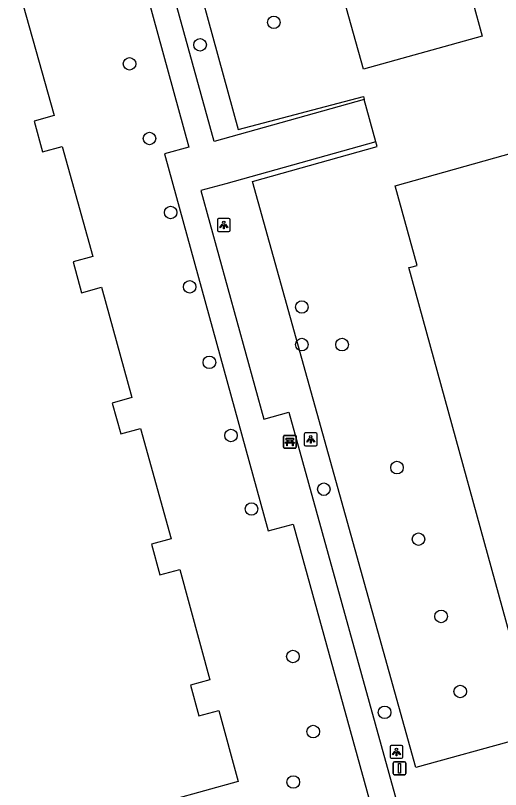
# Model space of a CAD drawing. Extents: x 159053 to 160041, y 380450 to 381422.
# Drawn here: x 159237.4 to 159275.2, y 381059.9 to 381120.2 of the extents above; entities that cross this region are included whole.
import ezdxf

# ---------------------------------------------------------------- set-up
doc = ezdxf.new("R2010")
doc.units = 0
for name, color, linetype in [('IMGEO_Bank', 7, 'Continuous'), ('IMGEO_Boom', 7, 'Continuous'), ('IMGEO_Groenvoorziening', 7, 'Continuous'), ('IMGEO_Hek', 7, 'Continuous'), ('IMGEO_Lichtpunt', 7, 'Continuous'), ('IMGEO_Pand', 7, 'Continuous'), ('IMGEO_Verkeersbordpaal', 7, 'Continuous'), ('IMGEO_Voetpad_open', 7, 'Continuous')]:
    doc.layers.add(name, color=color, linetype=linetype)

msp = doc.modelspace()

# ---------------------------------------------------------------- linework, layer by layer
at = {"layer": 'IMGEO_Bank'}
for p, q in [((159258.316, 381086.528), (159258.316, 381087.369)), ((159258.316, 381087.369), (159258.316, 381086.528)), ((159258.391, 381087.453), (159259.232, 381087.453)), ((159259.232, 381087.453), (159258.391, 381087.453)), ((159259.316, 381087.378), (159259.316, 381086.537)), ((159259.316, 381086.537), (159259.316, 381087.378)), ((159259.013, 381086.851), (159258.62, 381086.851)), ((159258.625, 381086.959), (159258.625, 381087.065)), ((159258.669, 381087.065), (159258.669, 381086.959)), ((159258.957, 381087.071), (159258.675, 381087.071)), ((159258.675, 381086.953), (159258.957, 381086.953)), ((159258.963, 381086.959), (159258.963, 381087.065)), ((159259.007, 381087.065), (159259.007, 381086.959)), ((159259.241, 381086.453), (159258.4, 381086.453)), ((159258.4, 381086.453), (159259.241, 381086.453))]:
    msp.add_line(p, q, dxfattribs=at)
for points in [[(159258.563, 381086.851), (159258.421, 381086.851), (159258.533, 381086.953), (159258.619, 381086.953)], [(159258.619, 381087.071), (159258.533, 381087.071), (159258.533, 381087.232), (159259.096, 381087.232), (159259.096, 381087.071), (159259.013, 381087.071)], [(159258.613, 381086.844), (159258.613, 381086.637), (159258.57, 381086.637), (159258.57, 381086.844)], [(159259.013, 381086.953), (159259.096, 381086.953), (159259.208, 381086.851), (159259.069, 381086.851)], [(159259.063, 381086.844), (159259.063, 381086.637), (159259.019, 381086.637), (159259.019, 381086.844)]]:
    msp.add_lwpolyline(points, dxfattribs=at)
for centre, radius, start, end in [((159258.394, 381087.375), 0.0779, 92.4484, 184.28452), ((159258.394, 381087.375), 0.0779, 92.4484, 184.28452), ((159259.238, 381087.375), 0.0779, 2.4484, 94.28452), ((159259.238, 381087.375), 0.0779, 2.4484, 94.28452), ((159258.563, 381086.844), 0.00671, 2.89567, 87.10433), ((159258.62, 381086.844), 0.00671, 92.89567, 177.10433), ((159258.618, 381087.064), 0.00671, 2.89567, 87.10433), ((159258.618, 381086.96), 0.00671, 272.89567, 357.10433), ((159258.675, 381087.064), 0.00671, 92.89567, 177.10433), ((159258.675, 381086.96), 0.00671, 182.89567, 267.10433), ((159258.957, 381087.064), 0.00671, 2.89567, 87.10433), ((159258.957, 381086.96), 0.00671, 272.89567, 357.10433), ((159259.014, 381087.064), 0.00671, 92.89567, 177.10433), ((159259.014, 381086.96), 0.00671, 182.89567, 267.10433), ((159259.012, 381086.844), 0.00671, 2.89567, 87.10433), ((159259.069, 381086.844), 0.00671, 92.89567, 177.10433), ((159258.394, 381086.531), 0.0779, 182.4484, 274.28452), ((159258.394, 381086.531), 0.0779, 182.4484, 274.28452), ((159259.238, 381086.531), 0.0779, 272.4484, 4.28452), ((159259.238, 381086.531), 0.0779, 272.4484, 4.28452)]:
    msp.add_arc(centre, radius, start, end, dxfattribs=at)
at = {"layer": 'IMGEO_Boom'}
for centre in [(159257.57, 381119.621), (159251.825, 381117.871), (159246.33, 381116.392), (159247.887, 381110.579), (159249.531, 381104.809), (159251.017, 381099.019), (159259.75, 381097.446), (159259.75, 381094.521), (159262.886, 381094.521), (159252.552, 381093.138), (159254.23, 381087.441), (159267.163, 381084.942), (159261.465, 381083.256), (159255.83, 381081.719), (159268.839, 381079.366), (159270.601, 381073.349), (159259.058, 381070.226), (159272.09, 381067.5), (159266.196, 381065.875), (159260.638, 381064.377), (159259.083, 381060.449)]:
    msp.add_circle(centre, 0.489, dxfattribs=at)
at = {"layer": 'IMGEO_Groenvoorziening'}
for points in [[(159259.222, 381132.575), (159249.675, 381129.94), (159254.791, 381111.275), (159264.544, 381113.856), (159264.612, 381113.612)], [(159284.479, 381065.952), (159268.632, 381061.569), (159255.902, 381107.232), (159265.63, 381109.949), (159265.526, 381110.323)]]:
    msp.add_lwpolyline(points, dxfattribs=at)
at = {"layer": 'IMGEO_Hek'}
for points in [[(159259.222, 381132.575), (159249.675, 381129.94), (159254.791, 381111.275), (159264.544, 381113.856)], [(159284.479, 381065.952), (159268.632, 381061.569), (159255.902, 381107.232), (159265.63, 381109.949)]]:
    msp.add_lwpolyline(points, dxfattribs=at)
at = {"layer": 'IMGEO_Lichtpunt'}
for p, q in [((159253.169, 381104.244), (159253.169, 381103.437)), ((159253.169, 381104.244), (159253.169, 381103.437)), ((159254.071, 381104.339), (159253.263, 381104.339)), ((159254.071, 381104.339), (159253.263, 381104.339)), ((159254.165, 381103.437), (159254.165, 381104.244)), ((159254.165, 381103.437), (159254.165, 381104.244)), ((159253.263, 381103.343), (159254.071, 381103.343)), ((159253.263, 381103.343), (159254.071, 381103.343)), ((159259.942, 381087.542), (159259.942, 381086.735)), ((159259.942, 381087.542), (159259.942, 381086.735)), ((159260.844, 381087.637), (159260.036, 381087.637)), ((159260.844, 381087.637), (159260.036, 381087.637)), ((159260.938, 381086.735), (159260.938, 381087.542)), ((159260.938, 381086.735), (159260.938, 381087.542)), ((159260.036, 381086.641), (159260.844, 381086.641)), ((159260.036, 381086.641), (159260.844, 381086.641)), ((159267.522, 381063.29), (159266.714, 381063.29)), ((159267.522, 381063.29), (159266.714, 381063.29)), ((159266.62, 381063.195), (159266.62, 381062.388)), ((159266.62, 381063.195), (159266.62, 381062.388)), ((159267.616, 381062.388), (159267.616, 381063.195)), ((159267.616, 381062.388), (159267.616, 381063.195)), ((159266.714, 381062.294), (159267.522, 381062.294)), ((159266.714, 381062.294), (159267.522, 381062.294))]:
    msp.add_line(p, q, dxfattribs=at)
for points in [[(159253.543, 381103.908), (159253.582, 381103.88), (159253.394, 381103.618), (159253.356, 381103.645), (159253.543, 381103.908)], [(159253.645, 381103.86), (159253.692, 381103.86), (159253.692, 381103.538), (159253.645, 381103.538), (159253.645, 381103.86)], [(159253.755, 381103.88), (159253.793, 381103.907), (159253.98, 381103.645), (159253.941, 381103.617), (159253.755, 381103.88)], [(159260.316, 381087.206), (159260.355, 381087.178), (159260.167, 381086.916), (159260.129, 381086.943), (159260.316, 381087.206)], [(159260.418, 381087.158), (159260.465, 381087.158), (159260.465, 381086.836), (159260.418, 381086.836), (159260.418, 381087.158)], [(159260.528, 381087.178), (159260.566, 381087.205), (159260.753, 381086.943), (159260.714, 381086.915), (159260.528, 381087.178)], [(159266.994, 381062.859), (159267.033, 381062.831), (159266.845, 381062.569), (159266.807, 381062.596), (159266.994, 381062.859)], [(159267.096, 381062.811), (159267.143, 381062.811), (159267.143, 381062.489), (159267.096, 381062.489), (159267.096, 381062.811)], [(159267.206, 381062.831), (159267.244, 381062.858), (159267.431, 381062.596), (159267.392, 381062.568), (159267.206, 381062.831)]]:
    msp.add_lwpolyline(points, dxfattribs=at)
for centre in [(159253.668, 381104.042), (159260.441, 381087.34), (159267.119, 381062.993)]:
    msp.add_circle(centre, 0.0994, dxfattribs=at)
for centre, start, end in [((159253.263, 381104.244), 90, 180), ((159253.263, 381104.244), 90, 180), ((159254.071, 381104.244), 0, 90), ((159254.071, 381104.244), 0, 90), ((159253.263, 381103.437), 180, 270), ((159253.263, 381103.437), 180, 270), ((159254.071, 381103.437), 270, 0), ((159254.071, 381103.437), 270, 360), ((159260.036, 381087.542), 90, 180), ((159260.036, 381087.542), 90, 180), ((159260.844, 381087.542), 0, 90), ((159260.844, 381087.542), 0, 90), ((159260.036, 381086.735), 180, 270), ((159260.036, 381086.735), 180, 270), ((159260.844, 381086.735), 270, 0), ((159260.844, 381086.735), 270, 360), ((159266.714, 381063.195), 90, 180), ((159266.714, 381063.195), 90, 180), ((159267.522, 381063.195), 0, 90), ((159267.522, 381063.195), 0, 90), ((159266.714, 381062.388), 180, 270), ((159266.714, 381062.388), 180, 270), ((159267.522, 381062.388), 270, 0), ((159267.522, 381062.388), 270, 360)]:
    msp.add_arc(centre, 0.0946, start, end, dxfattribs=at)
at = {"layer": 'IMGEO_Pand'}
for points in [[(159287.469, 381129.052), (159286.976, 381128.898), (159288.643, 381122.722), (159288.656, 381122.674), (159279.389, 381120.108), (159278.627, 381122.858), (159273.045, 381121.304), (159273.81, 381118.558), (159264.542, 381115.978), (159262.808, 381122.207), (159262.266, 381122.057), (159262.133, 381122.02), (159259.222, 381132.575)], [(159237.076, 381124.378), (159240.451, 381112.37), (159238.889, 381111.938), (159239.55, 381109.537), (159241.092, 381109.962), (159243.457, 381101.372), (159241.928, 381100.959), (159242.593, 381098.559), (159244.135, 381098.986), (159246.512, 381090.396), (159244.978, 381089.967), (159245.641, 381087.567), (159247.183, 381087.994), (159249.56, 381079.392), (159248.041, 381078.971), (159248.693, 381076.589), (159250.236, 381077.011), (159252.589, 381068.414), (159251.07, 381067.996), (159251.731, 381065.595), (159253.273, 381066.02), (159254.794, 381060.496), (159233.782, 381054.683)], [(159297.014, 381072.255), (159296.633, 381072.15), (159296.316, 381073.297), (159283.457, 381069.734), (159283.772, 381068.592), (159277.368, 381066.826), (159268.076, 381100.519), (159268.237, 381100.56), (159268.748, 381100.692), (159267.012, 381106.896), (159276.276, 381109.489), (159277.044, 381106.744), (159282.667, 381108.318), (159281.903, 381111.077), (159291.153, 381113.639), (159292.923, 381107.382), (159293.441, 381107.525)]]:
    msp.add_lwpolyline(points, dxfattribs=at)
at = {"layer": 'IMGEO_Verkeersbordpaal'}
for p, q in [((159266.957, 381062.019), (159267.747, 381062.019)), ((159267.747, 381062.019), (159266.957, 381062.019)), ((159266.857, 381061.119), (159266.857, 381061.919)), ((159266.857, 381061.919), (159266.857, 381061.119)), ((159267.847, 381061.919), (159267.847, 381061.119)), ((159267.847, 381061.119), (159267.847, 381061.919)), ((159267.747, 381061.019), (159266.957, 381061.019)), ((159266.957, 381061.019), (159267.747, 381061.019))]:
    msp.add_line(p, q, dxfattribs=at)
msp.add_lwpolyline([(159267.277, 381061.894), (159267.427, 381061.894), (159267.427, 381061.144), (159267.277, 381061.144), (159267.277, 381061.894)], dxfattribs=at)
for centre, start, end in [((159266.957, 381061.919), 90, 180), ((159266.957, 381061.919), 90, 180), ((159267.747, 381061.919), 0, 90), ((159267.747, 381061.919), 360, 90), ((159266.957, 381061.119), 180, 270), ((159266.957, 381061.119), 180, 270), ((159267.747, 381061.119), 270, 0), ((159267.747, 381061.119), 270, 0)]:
    msp.add_arc(centre, 0.1, start, end, dxfattribs=at)
at = {"layer": 'IMGEO_Voetpad_open'}
for points in [[(159264.612, 381113.612), (159252.932, 381110.343), (159246.053, 381135.251)], [(159244.137, 381134.711), (159250.944, 381109.911), (159249.051, 381109.382), (159257.125, 381080.01), (159259.074, 381080.54), (159266.118, 381055.071)], [(159265.526, 381110.323), (159264.612, 381113.612)], [(159265.526, 381110.323), (159253.84, 381107.052), (159251.889, 381106.514), (159256.793, 381088.716), (159258.726, 381089.254), (159268.053, 381055.604)]]:
    msp.add_lwpolyline(points, dxfattribs=at)

doc.saveas('drawing.dxf')
